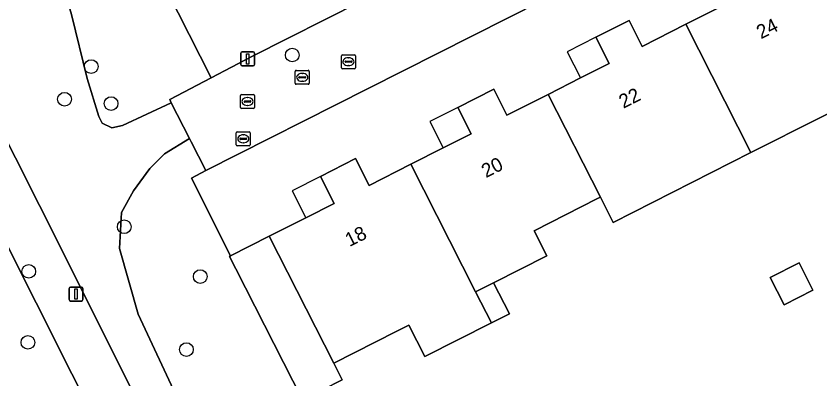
# Model space of a CAD drawing. Extents: x 162722 to 165104, y 384719 to 386284.
# Drawn here: x 163795.3 to 163852.8, y 385039.6 to 385065.5 of the extents above; entities that cross this region are included whole.
import ezdxf

# ---------------------------------------------------------------- set-up
doc = ezdxf.new("R2010")
doc.units = 0
for name, color, linetype in [('IMGEO_Boom', 7, 'Continuous'), ('IMGEO_Brandkraan', 7, 'Continuous'), ('IMGEO_Erf', 7, 'Continuous'), ('IMGEO_Groenvoorziening', 7, 'Continuous'), ('IMGEO_Kolk', 7, 'Continuous'), ('IMGEO_Lichtmast', 7, 'Continuous'), ('IMGEO_Pand', 7, 'Continuous'), ('IMGEO_Pand_nummerreeks', 7, 'Continuous'), ('IMGEO_Pand_overbouw', 7, 'Continuous'), ('IMGEO_Parkeervlak_open', 7, 'Continuous'), ('IMGEO_Rioolput', 7, 'Continuous')]:
    doc.layers.add(name, color=color, linetype=linetype)

msp = doc.modelspace()

# ---------------------------------------------------------------- linework, layer by layer
at = {"layer": 'IMGEO_Boom'}
for centre in [(163815.076, 385062.731), (163800.71, 385061.905), (163798.806, 385059.571), (163802.133, 385059.26), (163803.068, 385050.45), (163796.25, 385047.259), (163808.505, 385046.884), (163796.188, 385042.182), (163807.515, 385041.667)]:
    msp.add_circle(centre, 0.489, dxfattribs=at)
at = {"layer": 'IMGEO_Brandkraan'}
for p, q in [((163811.074, 385056.316), (163811.074, 385057.168)), ((163811.149, 385057.242), (163812.001, 385057.242)), ((163811.562, 385057.022), (163811.587, 385057.022)), ((163812.075, 385057.168), (163812.075, 385056.316)), ((163811.333, 385056.736), (163811.333, 385056.748)), ((163811.771, 385056.699), (163811.373, 385056.699)), ((163811.376, 385056.785), (163811.774, 385056.785)), ((163811.585, 385056.462), (163811.56, 385056.462)), ((163811.817, 385056.748), (163811.817, 385056.736)), ((163812.001, 385056.242), (163811.149, 385056.242))]:
    msp.add_line(p, q, dxfattribs=at)
for points in [[(163811.074, 385056.316), (163811.074, 385057.168)], [(163811.149, 385057.242), (163812.001, 385057.242)], [(163812.075, 385057.168), (163812.075, 385056.316)], [(163812.001, 385056.242), (163811.149, 385056.242)]]:
    msp.add_lwpolyline(points, dxfattribs=at)
for centre, radius, start, end in [((163811.151, 385057.166), 0.0765, 91.55205, 178.44795), ((163811.151, 385057.166), 0.0765, 91.55205, 178.44795), ((163811.999, 385057.166), 0.0765, 1.55205, 88.44795), ((163811.999, 385057.166), 0.0765, 1.55205, 88.44795), ((163811.151, 385056.318), 0.0765, 181.55205, 268.44795), ((163811.151, 385056.318), 0.0765, 181.55205, 268.44795), ((163811.373, 385056.745), 0.0403, 85.87752, 175.75265), ((163811.37, 385056.735), 0.0366, 178.93798, 274.71019), ((163811.774, 385056.742), 0.043, 264.86636, 352.45326), ((163811.778, 385056.747), 0.0386, 1.73085, 96.63898), ((163811.999, 385056.318), 0.0765, 271.55205, 358.44795), ((163811.999, 385056.318), 0.0765, 271.55205, 358.44795)]:
    msp.add_arc(centre, radius, start, end, dxfattribs=at)
for centre, major_axis, ratio, start_param, end_param in [((163811.561, 385056.742), (-0.387, 0.002), 0.722429, 4.712389, 7.853982), ((163811.586, 385056.742), (-0.39, 0.002), 0.717154, 1.570796, 4.712389)]:
    msp.add_ellipse(centre, major_axis=major_axis, ratio=ratio, start_param=start_param, end_param=end_param, dxfattribs=at)
at = {"layer": 'IMGEO_Erf'}
for points in [[(163777.061, 385181.644), (163776.532, 385181.386), (163770.303, 385178.196), (163758.67, 385172.275), (163773.324, 385139.627), (163770.253, 385138.072), (163770.819, 385136.953), (163780.19, 385118.446), (163789.688, 385099.725), (163809.284, 385061.102), (163812.187, 385062.627), (163827.853, 385070.567), (163835.892, 385074.67), (163835.122, 385076.225), (163833.369, 385079.662), (163826.65, 385092.98), (163823.907, 385098.369), (163817.57, 385111.145), (163814.72, 385116.503), (163808.329, 385129.137), (163805.546, 385134.581), (163799.125, 385147.174), (163797.047, 385151.214), (163789.743, 385165.63)], [(163837.903, 385069.162), (163820.495, 385060.348), (163808.904, 385054.472), (163807.878, 385053.92), (163810.667, 385048.365), (163813.428, 385049.766), (163816.049, 385051.097), (163818.062, 385052.119), (163817.084, 385054.045), (163819.599, 385055.322), (163820.572, 385053.407), (163823.548, 385054.918), (163825.861, 385056.093), (163827.851, 385057.103), (163826.898, 385058.981), (163829.459, 385060.282), (163830.405, 385058.419), (163833.358, 385059.919), (163835.665, 385061.09), (163837.703, 385062.124), (163836.753, 385063.996), (163839.134, 385065.205), (163840.075, 385063.351), (163843.179, 385064.927), (163845.555, 385066.134)], [(163857.691, 385060.711), (163852.747, 385058.247), (163847.83, 385055.75), (163838, 385050.758), (163837.08, 385052.574), (163836.867, 385052.466), (163832.345, 385050.169), (163833.255, 385048.378), (163829.454, 385046.447), (163830.58, 385044.228), (163829.297, 385043.578), (163824.531, 385041.162), (163823.391, 385043.412), (163822.494, 385042.957), (163818.036, 385040.692), (163818.642, 385039.498), (163815.835, 385038.073), (163832.532, 385004.815), (163833.069, 385005.08), (163845.497, 385011.535), (163866.282, 385022.121)]]:
    msp.add_lwpolyline(points, dxfattribs=at)
msp.add_lwpolyline([(163852.262, 385045.918), (163850.203, 385044.873), (163849.211, 385046.826), (163851.27, 385047.872)], close=True, dxfattribs=at)
at = {"layer": 'IMGEO_Groenvoorziening'}
for points in [[(163789.688, 385099.725), (163787.475, 385098.737), (163787.639, 385098.552), (163786.539, 385096.347), (163788.574, 385092.153), (163789.177, 385091.301), (163790.172, 385089.019), (163790.245, 385086.186), (163790.668, 385084.443), (163796.093, 385073.79), (163796.708, 385072.045), (163798.328, 385068.981), (163799.295, 385065.619), (163800.413, 385061.05), (163801.25, 385058.342), (163801.488, 385057.858), (163802.175, 385057.526), (163802.941, 385057.701), (163806.431, 385059.323), (163806.318, 385059.544), (163809.284, 385061.102)], [(163776.799, 385086.81), (163778.131, 385085.393), (163779.162, 385082.093), (163791.359, 385057.157), (163791.535, 385054.401), (163792.881, 385051.428), (163794.209, 385050.139), (163807.026, 385024.596), (163808.566, 385025.713), (163809.035, 385026.84), (163808.847, 385028.154), (163805.421, 385035.138), (163798.727, 385048.566), (163793.575, 385058.788), (163790.143, 385065.128), (163788.181, 385067.57), (163786.027, 385073.647), (163785.482, 385074.719), (163784.543, 385076.561), (163782.934, 385079.72), (163780.143, 385084.723), (163778.682, 385086.223), (163777.874, 385086.761)], [(163815.835, 385038.073), (163815.81, 385038.06), (163811.049, 385047.435), (163810.595, 385048.328), (163810.667, 385048.365), (163807.878, 385053.92), (163808.904, 385054.472), (163807.854, 385056.531), (163807.737, 385056.76), (163805.936, 385055.672), (163804.901, 385054.618), (163803.731, 385053.009), (163802.886, 385051.473), (163802.735, 385048.896), (163804.058, 385044.204), (163809.943, 385031.579), (163824.283, 385004.106), (163825.024, 385002.809), (163826.54, 385002.113), (163828.577, 385002.032), (163830.475, 385002.5), (163833.567, 385004.119), (163833.069, 385005.08), (163832.532, 385004.815)]]:
    msp.add_lwpolyline(points, close=True, dxfattribs=at)
for points in [[(163807.026, 385024.596), (163794.209, 385050.139), (163792.881, 385051.428), (163791.535, 385054.401), (163791.359, 385057.157), (163779.162, 385082.093), (163778.131, 385085.393), (163776.799, 385086.81), (163776.334, 385086.766), (163774.778, 385086.177), (163772.247, 385084.935), (163767.576, 385082.761), (163769.461, 385079.078), (163770.256, 385079.462), (163770.698, 385079.675), (163771.877, 385080.263), (163784.704, 385054.386), (163783.871, 385053.812), (163791.526, 385039.145)], [(163809.943, 385031.579), (163804.058, 385044.204), (163802.735, 385048.896), (163802.886, 385051.473), (163803.731, 385053.009), (163804.901, 385054.618), (163805.936, 385055.672), (163807.737, 385056.76), (163806.431, 385059.323), (163802.941, 385057.701), (163802.175, 385057.526), (163801.488, 385057.858), (163801.25, 385058.342), (163800.413, 385061.05), (163799.295, 385065.619), (163798.328, 385068.981), (163796.708, 385072.045), (163796.093, 385073.79), (163790.668, 385084.443)], [(163793.575, 385058.788), (163798.727, 385048.566), (163805.421, 385035.138)]]:
    msp.add_lwpolyline(points, dxfattribs=at)
at = {"layer": 'IMGEO_Kolk'}
for p, q in [((163815.285, 385060.709), (163815.285, 385061.561)), ((163815.36, 385061.635), (163816.212, 385061.635)), ((163816.286, 385061.561), (163816.286, 385060.709)), ((163815.544, 385061.129), (163815.544, 385061.141)), ((163815.982, 385061.092), (163815.584, 385061.092)), ((163815.587, 385061.178), (163815.985, 385061.178)), ((163815.773, 385061.415), (163815.798, 385061.415)), ((163816.028, 385061.141), (163816.028, 385061.129)), ((163816.212, 385060.635), (163815.36, 385060.635)), ((163815.796, 385060.855), (163815.771, 385060.855))]:
    msp.add_line(p, q, dxfattribs=at)
for points in [[(163815.285, 385060.709), (163815.285, 385061.561)], [(163815.36, 385061.635), (163816.212, 385061.635)], [(163816.286, 385061.561), (163816.286, 385060.709)], [(163816.212, 385060.635), (163815.36, 385060.635)]]:
    msp.add_lwpolyline(points, dxfattribs=at)
for centre, radius, start, end in [((163815.362, 385061.559), 0.0765, 91.55205, 178.44795), ((163815.362, 385061.559), 0.0765, 91.55205, 178.44795), ((163816.21, 385061.559), 0.0765, 1.55205, 88.44795), ((163816.21, 385061.559), 0.0765, 1.55205, 88.44795), ((163815.584, 385061.138), 0.0403, 85.87752, 175.75265), ((163815.581, 385061.128), 0.0366, 178.93798, 274.71019), ((163815.985, 385061.135), 0.043, 264.86636, 352.45326), ((163815.989, 385061.14), 0.0386, 1.73085, 96.63898), ((163815.362, 385060.711), 0.0765, 181.55205, 268.44795), ((163815.362, 385060.711), 0.0765, 181.55205, 268.44795), ((163816.21, 385060.711), 0.0765, 271.55205, 358.44795), ((163816.21, 385060.711), 0.0765, 271.55205, 358.44795)]:
    msp.add_arc(centre, radius, start, end, dxfattribs=at)
for centre, major_axis, ratio, start_param, end_param in [((163815.772, 385061.135), (-0.387, 0.002), 0.722429, 4.712389, 7.853982), ((163815.797, 385061.135), (-0.39, 0.002), 0.717154, 1.570796, 4.712389)]:
    msp.add_ellipse(centre, major_axis=major_axis, ratio=ratio, start_param=start_param, end_param=end_param, dxfattribs=at)
at = {"layer": 'IMGEO_Lichtmast'}
for p, q in [((163811.392, 385062.052), (163811.392, 385062.852)), ((163811.392, 385062.852), (163811.392, 385062.052)), ((163811.492, 385062.952), (163812.282, 385062.952)), ((163812.282, 385062.952), (163811.492, 385062.952)), ((163812.382, 385062.852), (163812.382, 385062.052)), ((163812.382, 385062.052), (163812.382, 385062.852)), ((163812.282, 385061.952), (163811.492, 385061.952)), ((163811.492, 385061.952), (163812.282, 385061.952)), ((163799.132, 385045.235), (163799.132, 385046.035)), ((163799.132, 385046.035), (163799.132, 385045.235)), ((163799.232, 385046.135), (163800.022, 385046.135)), ((163800.022, 385046.135), (163799.232, 385046.135)), ((163800.122, 385046.035), (163800.122, 385045.235)), ((163800.122, 385045.235), (163800.122, 385046.035)), ((163800.022, 385045.135), (163799.232, 385045.135)), ((163799.232, 385045.135), (163800.022, 385045.135))]:
    msp.add_line(p, q, dxfattribs=at)
for points in [[(163811.812, 385062.827), (163811.962, 385062.827), (163811.962, 385062.077), (163811.812, 385062.077), (163811.812, 385062.827)], [(163799.552, 385046.01), (163799.702, 385046.01), (163799.702, 385045.26), (163799.552, 385045.26), (163799.552, 385046.01)]]:
    msp.add_lwpolyline(points, dxfattribs=at)
for centre, start, end in [((163811.492, 385062.852), 90, 180), ((163811.492, 385062.852), 90, 180), ((163812.282, 385062.852), 0, 90), ((163812.282, 385062.852), 360, 90), ((163811.492, 385062.052), 180, 270), ((163811.492, 385062.052), 180, 270), ((163812.282, 385062.052), 270, 0), ((163812.282, 385062.052), 270, 0), ((163799.232, 385046.035), 90, 180), ((163799.232, 385046.035), 90, 180), ((163800.022, 385046.035), 0, 90), ((163800.022, 385046.035), 360, 90), ((163799.232, 385045.235), 180, 270), ((163799.232, 385045.235), 180, 270), ((163800.022, 385045.235), 270, 0), ((163800.022, 385045.235), 270, 0)]:
    msp.add_arc(centre, 0.1, start, end, dxfattribs=at)
at = {"layer": 'IMGEO_Pand'}
for points in [[(163857.691, 385060.711), (163856.741, 385062.586), (163853.059, 385069.852), (163850.057, 385068.328), (163849.067, 385070.277), (163846.484, 385068.966), (163847.437, 385067.09), (163845.555, 385066.134), (163843.179, 385064.927), (163847.83, 385055.75), (163852.747, 385058.247)], [(163843.179, 385064.927), (163840.075, 385063.351), (163839.134, 385065.205), (163836.753, 385063.996), (163837.703, 385062.124), (163835.665, 385061.09), (163833.358, 385059.919), (163837.08, 385052.574), (163838, 385050.758), (163847.83, 385055.75)], [(163833.358, 385059.919), (163830.405, 385058.419), (163829.459, 385060.282), (163826.898, 385058.981), (163827.851, 385057.103), (163825.861, 385056.093), (163823.548, 385054.918), (163828.172, 385045.796), (163829.454, 385046.447), (163833.255, 385048.378), (163832.345, 385050.169), (163836.867, 385052.466), (163837.08, 385052.574)], [(163823.548, 385054.918), (163820.572, 385053.407), (163819.599, 385055.322), (163817.084, 385054.045), (163818.062, 385052.119), (163816.049, 385051.097), (163813.428, 385049.766), (163818.036, 385040.692), (163822.494, 385042.957), (163823.391, 385043.412), (163824.531, 385041.162), (163829.297, 385043.578), (163828.172, 385045.796)], [(163813.428, 385049.766), (163810.667, 385048.365), (163810.595, 385048.328), (163811.049, 385047.435), (163815.81, 385038.06), (163815.835, 385038.073), (163818.642, 385039.498), (163818.036, 385040.692)], [(163849.211, 385046.826), (163850.203, 385044.873), (163852.262, 385045.918), (163851.27, 385047.872)], [(163829.454, 385046.447), (163828.172, 385045.796), (163829.297, 385043.578), (163830.58, 385044.228)]]:
    msp.add_lwpolyline(points, close=True, dxfattribs=at)
at = {"layer": 'IMGEO_Pand_overbouw'}
for points in [[(163836.753, 385063.996), (163834.715, 385062.961), (163835.665, 385061.09), (163837.703, 385062.124)], [(163826.898, 385058.981), (163824.908, 385057.971), (163825.861, 385056.093), (163827.851, 385057.103)], [(163817.084, 385054.045), (163815.071, 385053.023), (163816.049, 385051.097), (163818.062, 385052.119)]]:
    msp.add_lwpolyline(points, close=True, dxfattribs=at)
at = {"layer": 'IMGEO_Parkeervlak_open'}
msp.add_lwpolyline([(163837.903, 385069.162), (163849.958, 385075.379), (163848.766, 385077.861), (163844.056, 385075.46), (163837.293, 385071.992), (163835.892, 385074.67), (163827.853, 385070.567), (163812.187, 385062.627), (163809.284, 385061.102), (163806.318, 385059.544), (163806.431, 385059.323), (163807.737, 385056.76), (163807.854, 385056.531), (163808.904, 385054.472), (163820.495, 385060.348)], close=True, dxfattribs=at)
at = {"layer": 'IMGEO_Rioolput'}
for p, q in [((163818.584, 385061.826), (163818.584, 385062.678)), ((163818.659, 385062.752), (163819.511, 385062.752)), ((163819.585, 385062.678), (163819.585, 385061.826)), ((163818.843, 385062.246), (163818.843, 385062.258)), ((163819.281, 385062.209), (163818.883, 385062.209)), ((163818.886, 385062.295), (163819.284, 385062.295)), ((163819.072, 385062.532), (163819.097, 385062.532)), ((163819.327, 385062.258), (163819.327, 385062.246)), ((163819.511, 385061.752), (163818.659, 385061.752)), ((163819.095, 385061.972), (163819.07, 385061.972)), ((163811.378, 385058.982), (163811.378, 385059.834)), ((163811.453, 385059.908), (163812.305, 385059.908)), ((163812.379, 385059.834), (163812.379, 385058.982)), ((163811.637, 385059.402), (163811.637, 385059.414)), ((163812.075, 385059.365), (163811.677, 385059.365)), ((163811.68, 385059.451), (163812.078, 385059.451)), ((163811.866, 385059.688), (163811.891, 385059.688)), ((163812.121, 385059.414), (163812.121, 385059.402)), ((163812.305, 385058.908), (163811.453, 385058.908)), ((163811.889, 385059.128), (163811.864, 385059.128))]:
    msp.add_line(p, q, dxfattribs=at)
for points in [[(163818.584, 385061.826), (163818.584, 385062.678)], [(163818.659, 385062.752), (163819.511, 385062.752)], [(163819.585, 385062.678), (163819.585, 385061.826)], [(163819.511, 385061.752), (163818.659, 385061.752)], [(163811.378, 385058.982), (163811.378, 385059.834)], [(163811.453, 385059.908), (163812.305, 385059.908)], [(163812.379, 385059.834), (163812.379, 385058.982)], [(163812.305, 385058.908), (163811.453, 385058.908)]]:
    msp.add_lwpolyline(points, dxfattribs=at)
for centre, radius, start, end in [((163818.661, 385062.676), 0.0765, 91.55205, 178.44795), ((163818.661, 385062.676), 0.0765, 91.55205, 178.44795), ((163819.509, 385062.676), 0.0765, 1.55205, 88.44795), ((163819.509, 385062.676), 0.0765, 1.55205, 88.44795), ((163818.883, 385062.255), 0.0403, 85.87752, 175.75265), ((163818.88, 385062.245), 0.0366, 178.93798, 274.71019), ((163819.284, 385062.252), 0.043, 264.86636, 352.45326), ((163819.288, 385062.257), 0.0386, 1.73085, 96.63898), ((163818.661, 385061.828), 0.0765, 181.55205, 268.44795), ((163818.661, 385061.828), 0.0765, 181.55205, 268.44795), ((163819.509, 385061.828), 0.0765, 271.55205, 358.44795), ((163819.509, 385061.828), 0.0765, 271.55205, 358.44795), ((163811.455, 385059.832), 0.0765, 91.55205, 178.44795), ((163811.455, 385059.832), 0.0765, 91.55205, 178.44795), ((163812.303, 385059.832), 0.0765, 1.55205, 88.44795), ((163812.303, 385059.832), 0.0765, 1.55205, 88.44795), ((163811.677, 385059.411), 0.0403, 85.87752, 175.75265), ((163811.674, 385059.401), 0.0366, 178.93798, 274.71019), ((163812.078, 385059.408), 0.043, 264.86636, 352.45326), ((163812.082, 385059.413), 0.0386, 1.73085, 96.63898), ((163811.455, 385058.984), 0.0765, 181.55205, 268.44795), ((163811.455, 385058.984), 0.0765, 181.55205, 268.44795), ((163812.303, 385058.984), 0.0765, 271.55205, 358.44795), ((163812.303, 385058.984), 0.0765, 271.55205, 358.44795)]:
    msp.add_arc(centre, radius, start, end, dxfattribs=at)
for centre, major_axis, ratio, start_param, end_param in [((163819.071, 385062.252), (-0.387, 0.002), 0.722429, 4.712389, 7.853982), ((163819.096, 385062.252), (-0.39, 0.002), 0.717154, 1.570796, 4.712389), ((163811.865, 385059.408), (-0.387, 0.002), 0.722429, 4.712389, 7.853982), ((163811.89, 385059.408), (-0.39, 0.002), 0.717154, 1.570796, 4.712389)]:
    msp.add_ellipse(centre, major_axis=major_axis, ratio=ratio, start_param=start_param, end_param=end_param, dxfattribs=at)

# ---------------------------------------------------------------- texts
at = {"layer": 'IMGEO_Pand_nummerreeks'}
for s, p in [('24', (163848.547, 385063.845)), ('22', (163838.722, 385058.878)), ('20', (163828.905, 385053.916)), ('18', (163819.165, 385048.991))]:
    msp.add_text(s, height=1, rotation=26.82015, dxfattribs=at).set_placement(p)

doc.saveas('drawing.dxf')
